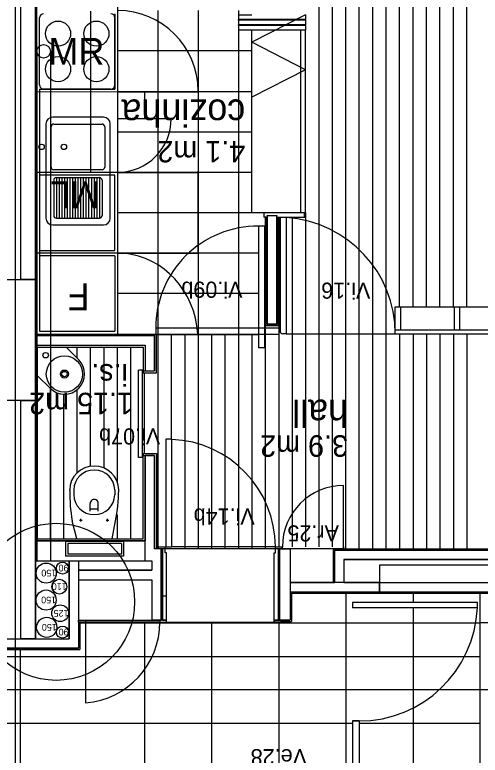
# Model space of a CAD drawing. Extents: x 1248 to 1356, y -443 to -224.
# Drawn here: x 1345.48 to 1348.94, y -239.41 to -233.9 of the extents above; entities that cross this region are included whole.
import ezdxf

# ---------------------------------------------------------------- set-up
doc = ezdxf.new("R2010")
doc.units = 0
for name, color, linetype in [('corte', 7, 'Continuous'), ('estereoctomias', 7, 'Continuous'), ('ind-pormenores', 7, 'Continuous'), ('Level 1', 7, 'Continuous'), ('Level 10', 7, 'Continuous'), ('Level 11', 7, 'Continuous'), ('Level 13', 7, 'Continuous'), ('Level 2', 7, 'Continuous'), ('Level 3', 7, 'Continuous'), ('Level 31', 7, 'Continuous'), ('Level 4', 7, 'Continuous'), ('Level 40', 7, 'Continuous'), ('Level 41', 7, 'Continuous'), ('Level 60', 7, 'Continuous'), ('mob-fixo', 7, 'Continuous'), ('revestimentos', 7, 'Continuous'), ('vermelhos-cont', 7, 'Continuous')]:
    doc.layers.add(name, color=color, linetype=linetype)

msp = doc.modelspace()

# ---------------------------------------------------------------- linework, layer by layer
at = {"layer": 'corte'}
for p, q in [((1345.5237, -238.544), (1345.5237, -236.7713)), ((1345.6337, -237.814), (1346.4487, -237.814)), ((1345.6337, -237.964), (1346.4987, -237.964)), ((1345.884, -237.964), (1345.884, -238.544)), ((1345.954, -237.964), (1345.954, -238.034)), ((1345.954, -238.034), (1346.4987, -238.034)), ((1345.954, -238.104), (1346.4987, -238.104)), ((1345.954, -238.104), (1345.954, -238.614))]:
    msp.add_line(p, q, dxfattribs=at)
for points in [[(1345.404, -235.8713), (1345.634, -235.8713), (1345.634, -236.7713), (1345.404, -236.7713)], [(1351.2445, -237.9963), (1348.1934, -237.9963), (1348.1934, -238.1963), (1351.2445, -238.1963)]]:
    msp.add_lwpolyline(points, close=True, dxfattribs=at)
at = {"layer": 'estereoctomias'}
for points in [[(1345.5237, -232.264), (1345.6337, -232.264), (1345.634, -235.8713), (1345.5237, -235.8713)], [(1347.4287, -236.204), (1347.3587, -236.204), (1347.3587, -235.396), (1347.4287, -235.396), (1347.4287, -236.204)], [(1346.5187, -236.549), (1346.5187, -236.289), (1345.634, -236.289), (1345.634, -236.359), (1346.4487, -236.359), (1346.4487, -236.549)], [(1345.519, -236.7713), (1345.634, -236.7713), (1345.6337, -238.544), (1345.5237, -238.544), (1345.5237, -236.7713)], [(1351.2805, -237.954), (1347.9287, -237.954), (1347.9287, -238.124), (1347.8587, -238.124), (1347.8587, -237.884), (1349.7307, -237.884), (1349.7307, -237.164), (1349.0306, -237.164), (1349.0306, -237.084), (1349.9607, -237.084), (1349.9607, -237.884), (1351.3896, -237.884), (1351.3939, -238.194), (1351.2445, -238.194), (1351.2445, -238.124), (1351.2829, -238.124)], [(1346.5187, -237.429), (1346.5187, -237.179), (1346.4487, -237.179), (1346.4487, -237.429), (1346.4487, -237.814), (1345.6337, -237.814), (1345.6337, -237.964), (1346.4987, -237.964), (1346.4987, -238.034), (1345.954, -238.034), (1345.954, -238.104), (1346.4987, -238.104), (1346.4987, -238.404), (1346.5687, -238.404), (1346.5687, -237.874), (1346.5187, -237.874)], [(1347.5287, -237.874), (1347.5287, -238.404), (1347.4487, -238.404), (1347.4487, -237.874)], [(1345.954, -237.964), (1345.954, -238.614), (1343.129, -238.614), (1343.129, -238.544), (1345.884, -238.544), (1345.884, -237.964)], [(1347.5287, -238.194), (1348.1934, -238.194), (1348.1934, -238.124), (1347.5287, -238.124)]]:
    msp.add_lwpolyline(points, close=True, dxfattribs=at)
at = {"layer": 'ind-pormenores'}
msp.add_circle((1345.7869, -238.2684), 0.5842, dxfattribs=at)
at = {"layer": 'Level 1'}
for p, q in [((1345.5237, -235.8713), (1345.5237, -232.264)), ((1345.6337, -236.364), (1345.6337, -232.264)), ((1347.6437, -235.374), (1347.3337, -235.374)), ((1347.3337, -235.374), (1347.3337, -235.406)), ((1347.3487, -235.406), (1347.3337, -235.406)), ((1347.3587, -235.396), (1347.3587, -236.204)), ((1347.3587, -235.396), (1347.4287, -235.396)), ((1347.4287, -236.204), (1347.4287, -235.396)), ((1347.4387, -235.406), (1347.6437, -235.406)), ((1347.6337, -235.374), (1347.6337, -235.406)), ((1347.6437, -235.374), (1347.6437, -235.406)), ((1347.3587, -236.204), (1347.4287, -236.204)), ((1346.5187, -236.289), (1345.6337, -236.289)), ((1346.5187, -236.279), (1346.5187, -236.549)), ((1345.6337, -236.359), (1346.4487, -236.359)), ((1345.6337, -238.544), (1345.6337, -236.364)), ((1346.4487, -236.359), (1346.4487, -236.549)), ((1346.4337, -236.549), (1346.5187, -236.549)), ((1346.4337, -237.179), (1346.5187, -237.179)), ((1346.4487, -237.964), (1346.4487, -237.179)), ((1346.5187, -237.179), (1346.5187, -237.874)), ((1346.5187, -237.429), (1346.5187, -237.874)), ((1346.5687, -237.874), (1346.5187, -237.874)), ((1346.5687, -237.874), (1346.5187, -237.874)), ((1346.5687, -237.874), (1346.5687, -238.404)), ((1347.4487, -237.874), (1347.4487, -238.404)), ((1347.4487, -237.874), (1347.4487, -237.884)), ((1347.5287, -237.874), (1347.4487, -237.874)), ((1347.5287, -237.874), (1347.5287, -238.124)), ((1347.8587, -237.884), (1351.3896, -237.884)), ((1347.8587, -237.884), (1351.2695, -237.884)), ((1347.8587, -237.884), (1347.8587, -238.124)), ((1345.6337, -237.974), (1345.6337, -237.964)), ((1346.4987, -237.964), (1346.4987, -238.034)), ((1347.9287, -237.954), (1347.9287, -238.124)), ((1347.9287, -237.954), (1351.2805, -237.954)), ((1346.4987, -238.104), (1346.4987, -238.404)), ((1347.5287, -238.124), (1347.8587, -238.124)), ((1347.9287, -238.124), (1351.2829, -238.124)), ((1347.5287, -238.194), (1351.3939, -238.194)), ((1347.5287, -238.194), (1347.5287, -238.404)), ((1346.5687, -238.404), (1346.4987, -238.404)), ((1347.4487, -238.404), (1347.5287, -238.404)), ((1343.199, -238.544), (1345.884, -238.544)), ((1343.129, -238.614), (1345.954, -238.614))]:
    msp.add_line(p, q, dxfattribs=at)
at = {"layer": 'Level 10'}
for p, q in [((1347.7437, -237.859), (1347.7437, -232.274)), ((1347.8437, -237.859), (1347.8437, -232.274)), ((1347.9437, -237.874), (1347.9437, -232.274)), ((1348.0437, -237.874), (1348.0437, -232.274)), ((1348.1437, -237.874), (1348.1437, -232.274)), ((1348.2437, -237.874), (1348.2437, -232.274)), ((1348.3437, -236.074), (1348.3437, -232.274)), ((1348.4437, -236.074), (1348.4437, -232.274)), ((1348.5437, -236.074), (1348.5437, -232.274)), ((1348.6437, -236.074), (1348.6437, -232.274)), ((1348.7437, -236.074), (1348.7437, -232.274)), ((1348.8437, -236.074), (1348.8437, -232.274)), ((1346.5437, -233.8701), (1346.5437, -236.274)), ((1346.8437, -233.8701), (1346.8437, -236.274)), ((1347.1437, -233.8701), (1347.1437, -236.274)), ((1347.2437, -234.1701), (1346.2437, -234.1701)), ((1347.2437, -234.474), (1346.2437, -234.474)), ((1347.2437, -234.774), (1346.2437, -234.774)), ((1347.2437, -235.074), (1346.2437, -235.074)), ((1347.2437, -235.374), (1346.2437, -235.374)), ((1347.3437, -235.406), (1347.3437, -237.874)), ((1347.4437, -235.406), (1347.4437, -237.859)), ((1347.5437, -235.406), (1347.5437, -237.859)), ((1347.6437, -235.406), (1347.6437, -237.859)), ((1347.2937, -235.674), (1346.2437, -235.674)), ((1347.2937, -235.974), (1346.2437, -235.974)), ((1346.5287, -236.279), (1347.2937, -236.279)), ((1346.5437, -236.274), (1346.5437, -237.874)), ((1346.5437, -236.274), (1346.5437, -237.874)), ((1346.6437, -236.279), (1346.6437, -237.059)), ((1346.7437, -236.279), (1346.7437, -237.874)), ((1346.8437, -236.274), (1346.8437, -237.874)), ((1346.9437, -236.279), (1346.9437, -237.874)), ((1347.0437, -236.279), (1347.0437, -237.874)), ((1347.1437, -236.274), (1347.1437, -237.874)), ((1347.2437, -236.279), (1347.2437, -237.874)), ((1348.3437, -236.274), (1348.3437, -237.874)), ((1348.4437, -236.274), (1348.4437, -237.874)), ((1348.5437, -236.274), (1348.5437, -237.874)), ((1348.6437, -236.274), (1348.6437, -237.874)), ((1348.7437, -236.274), (1348.7437, -237.874)), ((1348.8437, -236.274), (1348.8437, -237.874)), ((1345.9437, -236.4568), (1345.9437, -236.374)), ((1346.0437, -237.2602), (1346.0437, -236.374)), ((1346.1437, -237.2734), (1346.1437, -236.374)), ((1346.2437, -237.381), (1346.2437, -236.374)), ((1346.3437, -237.799), (1346.3437, -236.374)), ((1346.4437, -237.164), (1346.4437, -236.564)), ((1345.7437, -237.799), (1345.7437, -236.6811)), ((1345.8437, -237.799), (1345.8437, -236.7239)), ((1345.9437, -237.3078), (1345.9437, -236.6901)), ((1346.2437, -237.799), (1346.2437, -237.6193)), ((1347.4187, -237.874), (1346.5987, -237.874)), ((1347.9433, -238.204), (1347.9433, -240.634)), ((1348.4433, -238.204), (1348.4433, -238.274)), ((1348.9433, -240.634), (1348.9433, -238.204)), ((1348.4433, -238.314), (1348.4433, -240.634)), ((1345.964, -238.424), (1348.9433, -238.424)), ((1346.4433, -238.424), (1346.4433, -240.424)), ((1346.9433, -238.424), (1346.9433, -240.424)), ((1347.4433, -238.419), (1347.4433, -240.429)), ((1352.1133, -238.424), (1348.9433, -238.424)), ((1345.5183, -238.624), (1345.5183, -240.224)), ((1343.054, -238.674), (1348.9433, -238.674)), ((1348.9433, -238.924), (1315.7644, -238.924)), ((1352.1133, -238.924), (1348.9433, -238.924)), ((1347.9933, -239.174), (1315.7633, -239.174)), ((1348.9433, -239.174), (1348.0433, -239.174))]:
    msp.add_line(p, q, dxfattribs=at)
at = {"layer": 'Level 11'}
for p, q in [((1345.6638, -234.424), (1345.6638, -233.924)), ((1346.2238, -234.424), (1346.2238, -233.924)), ((1346.1938, -234.454), (1345.6938, -234.454)), ((1345.7488, -235.0344), (1345.7488, -234.7344)), ((1345.7688, -234.7144), (1346.1288, -234.7144)), ((1346.1488, -234.7344), (1346.1488, -235.0344)), ((1346.1288, -235.0544), (1345.7688, -235.0544)), ((1345.7688, -235.1328), (1345.7688, -235.3944)), ((1345.7888, -235.1128), (1346.1088, -235.1128)), ((1345.7888, -235.1128), (1345.7888, -235.4144)), ((1345.8088, -235.1128), (1345.8088, -235.4144)), ((1345.8288, -235.1128), (1345.8288, -235.4144)), ((1345.8488, -235.1128), (1345.8488, -235.4144)), ((1345.8688, -235.1128), (1345.8688, -235.4144)), ((1345.8888, -235.1128), (1345.8888, -235.4144)), ((1345.9088, -235.1128), (1345.9088, -235.4144)), ((1345.9288, -235.1128), (1345.9288, -235.4144)), ((1345.9488, -235.1128), (1345.9488, -235.4144)), ((1345.9688, -235.1128), (1345.9688, -235.4144)), ((1345.9888, -235.1128), (1345.9888, -235.4144)), ((1346.0088, -235.1128), (1346.0088, -235.4144)), ((1346.0288, -235.1128), (1346.0288, -235.4144)), ((1346.0488, -235.1128), (1346.0488, -235.4144)), ((1346.0688, -235.1128), (1346.0688, -235.4144)), ((1346.0888, -235.1128), (1346.0888, -235.4144)), ((1346.1088, -235.1128), (1346.1088, -235.4144)), ((1346.1288, -235.1328), (1346.1288, -235.3944)), ((1345.7888, -235.4144), (1346.1088, -235.4144)), ((1346.2237, -235.694), (1345.6637, -235.694)), ((1345.6637, -235.694), (1345.6637, -236.254)), ((1346.2237, -235.694), (1346.2237, -236.254)), ((1345.6637, -236.254), (1346.2237, -236.254)), ((1345.6487, -236.374), (1345.8609, -236.374)), ((1345.6487, -236.5861), (1345.6487, -236.374)), ((1345.9548, -236.4679), (1345.8609, -236.374)), ((1345.7427, -236.68), (1345.6487, -236.5861)), ((1345.8877, -237.4391), (1345.8877, -237.4355)), ((1345.9177, -237.4358), (1345.9177, -237.4719)), ((1346.2227, -237.4358), (1346.2227, -237.4719)), ((1346.2527, -237.4391), (1346.2527, -237.4355)), ((1346.0402, -237.5937), (1346.0402, -237.5366)), ((1346.1002, -237.5937), (1346.1002, -237.5365)), ((1346.0402, -237.5761), (1346.1002, -237.5761)), ((1345.9403, -237.799), (1345.9062, -237.6662)), ((1345.9602, -237.6601), (1345.9802, -237.6601)), ((1345.9702, -237.6701), (1345.9702, -237.6501)), ((1346.1602, -237.6601), (1346.1802, -237.6601)), ((1346.1702, -237.6701), (1346.1702, -237.6501)), ((1346.205, -237.799), (1346.2291, -237.6662)), ((1345.8576, -237.819), (1345.8576, -237.929)), ((1346.2876, -237.819), (1345.8576, -237.819)), ((1346.2726, -237.834), (1345.8726, -237.834)), ((1345.8726, -237.834), (1345.8726, -237.914)), ((1345.9403, -237.799), (1346.205, -237.799)), ((1346.2726, -237.834), (1346.2726, -237.914)), ((1346.2876, -237.819), (1346.2876, -237.929)), ((1346.2876, -237.929), (1345.8576, -237.929)), ((1346.2726, -237.914), (1345.8726, -237.914))]:
    msp.add_line(p, q, dxfattribs=at)
for points in [[(1346.1394, -234.6632), (1345.761, -234.6632)], [(1345.711, -234.7132), (1345.711, -235.4146)], [(1346.1894, -235.4146), (1346.1894, -234.7132)], [(1345.761, -235.4646), (1346.1394, -235.4646)]]:
    msp.add_lwpolyline(points, dxfattribs=at)
for centre, radius in [((1345.8012, -234.0418), 0.0936), ((1346.0864, -234.0418), 0.0936), ((1345.8012, -234.3061), 0.0936), ((1346.0864, -234.3061), 0.0936), ((1345.6789, -234.8844), 0.0199), ((1345.8448, -234.8844), 0.0199), ((1345.7087, -236.434), 0.02), ((1345.8487, -236.574), 0.135), ((1345.8487, -236.574), 0.03), ((1345.8487, -236.574), 0.02)]:
    msp.add_circle(centre, radius, dxfattribs=at)
for centre, radius, start, end in [((1345.6938, -233.9239), 0.03, 90, 179.9998), ((1346.1938, -233.9239), 0.03, 360, 89.9999), ((1345.6938, -234.424), 0.03, 179.9998, 270.0001), ((1346.1938, -234.424), 0.03, 269.9999, 359.9999), ((1345.761, -234.7132), 0.05, 90, 180), ((1346.1394, -234.7132), 0.05, 0, 90), ((1345.7688, -234.7344), 0.02, 90, 180), ((1346.1288, -234.7344), 0.02, 0, 90), ((1345.7688, -235.0344), 0.02, 180, 270), ((1346.1288, -235.0344), 0.02, 270, 0), ((1345.7888, -235.1328), 0.02, 90, 180), ((1346.1088, -235.1328), 0.02, 0, 90), ((1345.761, -235.4146), 0.05, 180, 270), ((1345.7888, -235.3944), 0.02, 180, 270), ((1346.1088, -235.3944), 0.02, 270, 0), ((1346.1394, -235.4146), 0.05, 270, 0), ((1345.8487, -236.574), 0.15, 225.0002, 45), ((1346.0702, -237.5368), 0.03, 359.9987, 180.0005)]:
    msp.add_arc(centre, radius, start, end, dxfattribs=at)
for centre, major_axis, ratio, start_param, end_param in [((1346.0702, -237.4358), (0.1825, 0), 0.972581, 0.000002, 3.141589), ((1346.0702, -237.4358), (0.1525, 0), 0.967187, 0.000002, 3.141589), ((1347.2872, -237.4392), (0, 1.4), 0.999692, 1.570794, 1.733712), ((1344.4743, -237.4392), (1.7783, 0), 0.787256, 6.120268, 6.283186), ((1346.0702, -237.4719), (0.1525, 0), 0.967187, 3.141595, 6.283182)]:
    msp.add_ellipse(centre, major_axis=major_axis, ratio=ratio, start_param=start_param, end_param=end_param, dxfattribs=at)
at = {"layer": 'Level 13'}
for p, q in [((1346.2437, -233.574), (1346.2437, -236.274)), ((1347.1437, -233.9021), (1347.1437, -233.9371)), ((1347.1437, -233.9021), (1347.2437, -233.9021)), ((1347.6437, -233.9021), (1347.6437, -233.9371)), ((1347.6437, -233.9371), (1347.1437, -233.9371)), ((1347.6437, -233.9421), (1347.1437, -233.9421)), ((1347.1437, -233.9421), (1347.1437, -233.9771)), ((1347.6437, -233.9771), (1347.1437, -233.9771)), ((1347.6437, -233.9821), (1347.1437, -233.9821)), ((1347.1437, -233.9821), (1347.1437, -234.0171)), ((1347.6437, -233.9421), (1347.6437, -233.9771)), ((1347.6437, -233.9821), (1347.6437, -234.0171)), ((1347.6437, -234.0171), (1347.1437, -234.0171)), ((1347.4537, -235.4085), (1347.4537, -236.254)), ((1347.4987, -235.4085), (1347.4537, -235.4085)), ((1347.4987, -235.4085), (1347.4987, -236.274)), ((1347.3387, -235.474), (1347.2937, -235.474)), ((1347.2937, -235.474), (1347.2937, -236.379)), ((1347.3387, -235.474), (1347.3387, -236.379)), ((1346.2437, -235.674), (1345.6437, -235.674)), ((1348.3117, -236.274), (1348.3117, -236.074)), ((1348.3117, -236.074), (1351.0142, -236.074)), ((1348.3517, -236.244), (1348.3517, -236.074)), ((1348.7517, -236.244), (1348.7517, -236.074)), ((1348.7917, -236.244), (1348.7917, -236.074)), ((1347.4437, -236.229), (1347.4437, -236.274)), ((1348.3117, -236.244), (1351.0166, -236.244)), ((1346.5337, -236.564), (1346.5337, -236.279)), ((1347.4987, -236.274), (1347.4737, -236.274)), ((1348.3117, -236.274), (1351.017, -236.274)), ((1347.3387, -236.379), (1347.2937, -236.379)), ((1346.3987, -237.194), (1346.3987, -236.544)), ((1346.4287, -236.544), (1346.3987, -236.544)), ((1346.4287, -237.194), (1346.4287, -236.544)), ((1346.4337, -236.549), (1346.4337, -236.564)), ((1346.4337, -236.564), (1346.5337, -236.564)), ((1346.6037, -237.059), (1346.6037, -237.859)), ((1346.6477, -237.059), (1346.6037, -237.059)), ((1346.6037, -237.059), (1346.6037, -237.859)), ((1346.6477, -237.859), (1346.6477, -237.059)), ((1346.4337, -237.164), (1346.5337, -237.164)), ((1346.4337, -237.164), (1346.4337, -237.179)), ((1346.5337, -237.164), (1346.5337, -237.874)), ((1346.4287, -237.194), (1346.3987, -237.194)), ((1346.5337, -237.414), (1346.5337, -237.874)), ((1346.5987, -237.874), (1346.5787, -237.874)), ((1346.5787, -237.874), (1346.5787, -238.224)), ((1346.5987, -237.874), (1346.5787, -237.874)), ((1346.5787, -237.874), (1346.5787, -238.404)), ((1346.5987, -237.874), (1346.5787, -237.874)), ((1346.5987, -237.874), (1346.5787, -237.874)), ((1346.5987, -237.903), (1346.5987, -237.874)), ((1346.5987, -237.903), (1346.5987, -237.874)), ((1346.6037, -237.859), (1346.6477, -237.859)), ((1347.4187, -237.903), (1347.4187, -237.874)), ((1347.4387, -237.874), (1347.4387, -238.404)), ((1347.4687, -237.874), (1347.4687, -237.859)), ((1347.4707, -237.874), (1347.4707, -237.859)), ((1347.9267, -237.874), (1347.4707, -237.874)), ((1347.9267, -237.874), (1347.9267, -237.859)), ((1347.9287, -237.874), (1347.9287, -237.859)), ((1346.6087, -237.903), (1346.5987, -237.903)), ((1346.6087, -237.903), (1346.5987, -237.903)), ((1346.6087, -238.224), (1346.6087, -237.903)), ((1346.6087, -238.404), (1346.6087, -237.903)), ((1347.4087, -238.224), (1347.4087, -237.903)), ((1347.4087, -237.903), (1347.4187, -237.903)), ((1346.5787, -238.224), (1346.6087, -238.224)), ((1347.4087, -238.404), (1347.4087, -238.224)), ((1345.9533, -238.419), (1345.9533, -238.404)), ((1345.954, -238.404), (1346.5687, -238.404)), ((1346.5587, -238.419), (1345.954, -238.419)), ((1345.9553, -238.419), (1345.9553, -238.404)), ((1345.9553, -238.419), (1345.9553, -238.404)), ((1346.5787, -238.404), (1346.6087, -238.404)), ((1347.4387, -238.404), (1347.4087, -238.404)), ((1347.4087, -238.404), (1347.4587, -238.404)), ((1347.4087, -238.419), (1347.4087, -238.404)), ((1347.4587, -238.419), (1347.4087, -238.419)), ((1347.4587, -238.404), (1347.4587, -238.419))]:
    msp.add_line(p, q, dxfattribs=at)
for points in [[(1346.5987, -237.874), (1346.5487, -237.874), (1346.5487, -237.859), (1346.5987, -237.859)], [(1346.5987, -237.874), (1346.5487, -237.874), (1346.5487, -237.859), (1346.5987, -237.859)], [(1347.4687, -237.874), (1347.4187, -237.874), (1347.4187, -237.859), (1347.4687, -237.859)], [(1346.6087, -238.404), (1346.5587, -238.404), (1346.5587, -238.419), (1346.6087, -238.419)]]:
    msp.add_lwpolyline(points, close=True, dxfattribs=at)
msp.add_arc((1347.4737, -236.254), 0.02, 180, 270, dxfattribs=at)
at = {"layer": 'Level 2'}
for p, q in [((1347.1437, -233.9421), (1347.1437, -233.9371)), ((1347.1437, -233.9821), (1347.1437, -233.9771)), ((1347.6437, -233.9421), (1347.6437, -233.9371)), ((1347.6437, -233.9821), (1347.6437, -233.9771)), ((1347.2437, -235.374), (1347.2437, -234.0171)), ((1347.6437, -235.374), (1347.6437, -234.0171)), ((1347.3437, -235.374), (1347.2437, -235.374)), ((1348.9229, -238.274), (1347.9933, -238.274)), ((1347.9933, -238.274), (1347.9933, -238.314)), ((1348.9229, -238.314), (1348.9229, -238.274)), ((1348.9229, -238.314), (1347.9933, -238.314)), ((1347.9933, -239.1545), (1348.0433, -239.1545)), ((1348.0433, -239.1545), (1347.9933, -239.1545)), ((1347.9933, -239.1545), (1347.9933, -240.634)), ((1348.0433, -239.1545), (1348.0433, -240.634))]:
    msp.add_line(p, q, dxfattribs=at)
at = {"layer": 'Level 3'}
for p, q in [((1346.0437, -233.874), (1346.0437, -235.074)), ((1346.2437, -235.074), (1345.6437, -235.074))]:
    msp.add_line(p, q, dxfattribs=at)
msp.add_arc((1348.0433, -238.274), 0.8805, 270, 357.3962, dxfattribs=at)
at = {"layer": 'Level 31'}
msp.add_line((1346.5337, -236.279), (1346.5187, -236.279), dxfattribs=at)
msp.add_line((1346.5337, -236.279), (1346.5187, -236.279), dxfattribs=at)
at = {"layer": 'Level 4'}
for p, q in [((1346.2237, -233.894), (1346.2237, -234.454)), ((1347.6437, -233.9021), (1347.2437, -234.1063)), ((1347.6087, -235.374), (1347.6087, -234.0171)), ((1347.6437, -234.3106), (1347.2437, -234.1063)), ((1347.6437, -234.3106), (1347.2437, -234.5148)), ((1345.6437, -234.474), (1346.2437, -234.4716)), ((1345.6637, -234.454), (1346.2237, -234.454)), ((1345.6637, -234.454), (1345.6637, -235.694)), ((1346.2437, -234.474), (1346.8437, -234.474)), ((1346.4437, -234.474), (1346.4437, -234.674)), ((1346.2437, -234.674), (1346.6437, -234.674)), ((1346.2437, -235.074), (1346.8437, -235.074)), ((1346.8437, -235.674), (1346.8437, -235.064)), ((1346.2237, -235.094), (1345.6637, -235.094)), ((1346.2237, -235.654), (1346.2237, -235.094)), ((1345.6637, -235.654), (1346.2237, -235.654)), ((1346.2437, -235.674), (1346.8437, -235.674)), ((1346.2437, -235.674), (1346.8437, -235.674)), ((1347.4437, -236.234), (1346.5286, -236.234)), ((1346.5287, -236.229), (1346.5287, -236.274)), ((1346.5287, -236.229), (1346.5287, -236.274)), ((1347.4437, -236.229), (1347.4437, -236.274)), ((1347.4437, -236.279), (1346.5287, -236.279)), ((1347.4987, -236.274), (1348.3117, -236.274)), ((1347.9267, -237.874), (1347.9267, -237.403)), ((1347.4187, -237.859), (1346.6477, -237.859)), ((1346.006, -238.4115), (1346.006, -239.0203)), ((1346.6087, -238.419), (1347.4087, -238.419))]:
    msp.add_line(p, q, dxfattribs=at)
for centre, radius, start, end in [((1346.2437, -234.4701), 0.6, 0, 90), ((1346.2437, -234.674), 0.4, 270, 0), ((1347.9267, -237.859), 0.456, 90.0011, 180), ((1345.9553, -238.419), 0.6035, 274.8253, 0)]:
    msp.add_arc(centre, radius, start, end, dxfattribs=at)
for centre, major_axis, ratio, start_param, end_param in [((1347.4329, -236.274), (-0.8788, 0), 0.987656, 3.141593, 4.637463), ((1347.2876, -236.228), (-0.7591, 0), 0.993555, 4.704363, 6.291125), ((1346.2437, -236.324), (0, 0.6502), 0.922835, 4.789368, 6.199751), ((1346.6127, -237.859), (-0.806, 0), 0.992512, 3.141593, 4.668897)]:
    msp.add_ellipse(centre, major_axis=major_axis, ratio=ratio, start_param=start_param, end_param=end_param, dxfattribs=at)
at = {"layer": 'Level 41'}
for centre, radius in [((1345.713, -238.0546), 0.075), ((1345.834, -238.0173), 0.045), ((1345.8106, -238.1555), 0.055), ((1345.7119, -238.2551), 0.075), ((1345.8167, -238.3532), 0.0625), ((1345.7168, -238.4581), 0.075), ((1345.8346, -238.4932), 0.045)]:
    msp.add_circle(centre, radius, dxfattribs=at)
at = {"layer": 'mob-fixo'}
for p, q in [((1345.6437, -234.174), (1345.6437, -237.964)), ((1345.7437, -234.174), (1345.7437, -237.964))]:
    msp.add_line(p, q, dxfattribs=at)
msp.add_circle((1345.6937, -234.174), 0.05, dxfattribs=at)
at = {"layer": 'revestimentos'}
for p, q in [((1345.6437, -236.274), (1345.6437, -232.274)), ((1347.3487, -235.406), (1347.3487, -236.214)), ((1347.4387, -236.214), (1347.4387, -235.406)), ((1347.3487, -236.214), (1347.4387, -236.214)), ((1346.5187, -236.279), (1345.6437, -236.279)), ((1345.6487, -237.799), (1345.6487, -236.374)), ((1345.6487, -236.374), (1346.4337, -236.374)), ((1346.4337, -236.374), (1346.4337, -236.549)), ((1346.4337, -237.799), (1346.4337, -237.179)), ((1345.6487, -237.799), (1346.4337, -237.799)), ((1347.8487, -237.874), (1347.8487, -238.124)), ((1347.8487, -237.874), (1349.7207, -237.874)), ((1347.5387, -238.204), (1347.5387, -238.414)), ((1347.5387, -238.204), (1351.404, -238.204)), ((1345.964, -238.419), (1345.964, -238.624)), ((1347.4587, -238.414), (1347.5387, -238.414)), ((1343.129, -238.624), (1345.964, -238.624))]:
    msp.add_line(p, q, dxfattribs=at)
at = {"layer": 'vermelhos-cont'}
msp.add_line((1345.484, -250.7923), (1345.484, -229.6198), dxfattribs=at)

# ---------------------------------------------------------------- texts
at = {"layer": 'Level 11'}
msp.add_text('MR', height=0.2, dxfattribs=at).set_placement((1345.73, -234.274))
for s, p in [('ML', (1346.1154, -235.1409)), ('F', (1346.0369, -235.899))]:
    msp.add_text(s, height=0.2, rotation=180, dxfattribs=at).set_placement(p)
at = {"layer": 'Level 40'}
for s, p in [('Vi.09b', (1347.174, -235.8865)), ('Vi.16', (1348.1258, -235.8938)), ('Vi.07b', (1346.5614, -236.9778)), ('Vi.14b', (1347.2651, -237.5737)), ('Ar.25', (1347.8921, -237.6994)), ('Ve.28', (1347.6541, -239.364))]:
    msp.add_text(s, height=0.12, rotation=180, dxfattribs=at).set_placement(p)
at = {"layer": 'Level 41'}
for s, p in [('90', (1345.879, -237.9923)), ('150', (1345.788, -238.0296)), ('110', (1345.8656, -238.1305)), ('150', (1345.7869, -238.2301)), ('125', (1345.8792, -238.3282)), ('150', (1345.7918, -238.4331)), ('90', (1345.8796, -238.4682))]:
    msp.add_text(s, height=0.05, rotation=180, dxfattribs=at).set_placement(p)
at = {"layer": 'Level 60'}
for s, height, p in [('cozinha', 0.2, (1347.1947, -234.5317)), ('4.1 m2', 0.16, (1347.1947, -234.8395)), ('i.s.', 0.16, (1346.3213, -236.5)), ('1.15 m2', 0.16, (1346.3592, -236.7133)), ('hall', 0.2, (1347.9598, -236.7641)), ('3.9 m2', 0.16, (1347.9598, -237.0292))]:
    msp.add_text(s, height=height, rotation=180, dxfattribs=at).set_placement(p)

doc.saveas('drawing.dxf')
